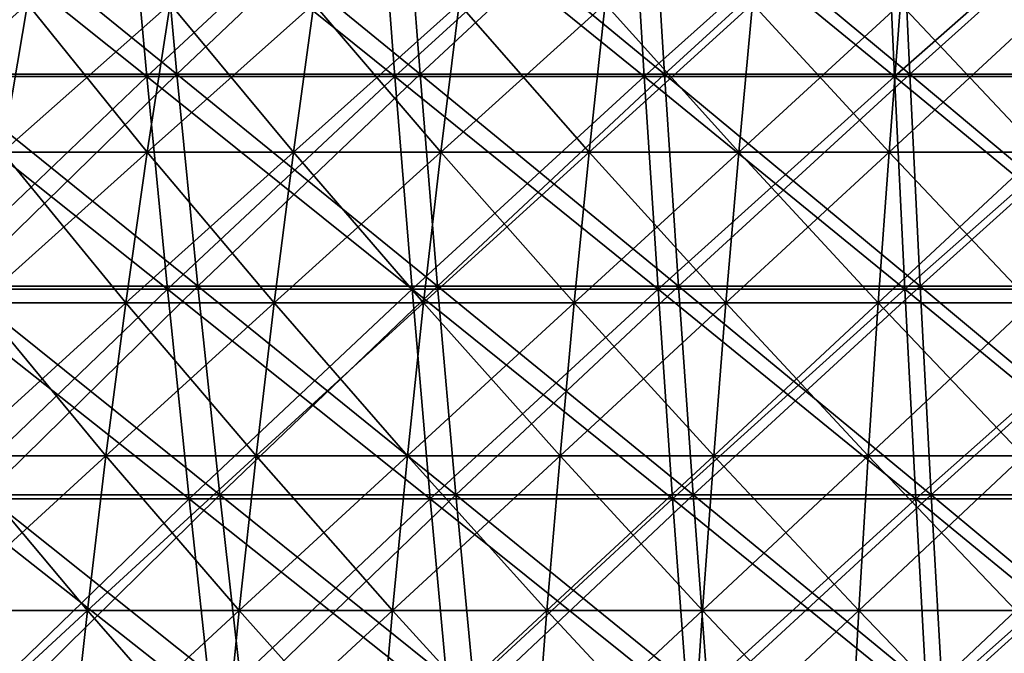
# Model space of a CAD drawing. Header units: millimetres. Extents: x -125 to 125, y -45 to 4025.
# Tile 407 of 656: x -22 to -9, y 3960 to 3969. Entities that reach past the tile are written whole.
import ezdxf

# ---------------------------------------------------------------- set-up
doc = ezdxf.new("R2010")
doc.units = ezdxf.units.MM
doc.header["$LTSCALE"] = 6.999206
for name, color, linetype in [('21', 7, 'CONTINUOUS'), ('22', 7, 'CONTINUOUS'), ('23', 7, 'CONTINUOUS'), ('24', 7, 'CONTINUOUS'), ('26', 7, 'CONTINUOUS'), ('27', 7, 'CONTINUOUS')]:
    doc.layers.add(name, color=color, linetype=linetype)

msp = doc.modelspace()

# ---------------------------------------------------------------- linework, layer by layer
at = {"layer": '21', "color": 7, "linetype": 'CONTINUOUS'}
for points in [[(-23.82, 3968.19, 108.767), (-20.46, 3968.19, 109.449), (-24.131, 3971.128, 110.184), (-23.82, 3968.19, 108.767)], [(-24.131, 3971.128, 110.184), (-20.46, 3968.19, 109.449), (-20.726, 3971.128, 110.875), (-24.131, 3971.128, 110.184)], [(-20.46, 3968.19, 109.449), (-17.079, 3968.19, 110.027), (-20.726, 3971.128, 110.875), (-20.46, 3968.19, 109.449)], [(-20.726, 3971.128, 110.875), (-17.079, 3968.19, 110.027), (-17.302, 3971.128, 111.46), (-20.726, 3971.128, 110.875)], [(-17.079, 3968.19, 110.027), (-13.683, 3968.19, 110.501), (-17.302, 3971.128, 111.46), (-17.079, 3968.19, 110.027)], [(-17.302, 3971.128, 111.46), (-13.683, 3968.19, 110.501), (-13.861, 3971.128, 111.94), (-17.302, 3971.128, 111.46)], [(-13.683, 3968.19, 110.501), (-10.274, 3968.19, 110.87), (-13.861, 3971.128, 111.94), (-13.683, 3968.19, 110.501)], [(-13.861, 3971.128, 111.94), (-10.274, 3968.19, 110.87), (-10.407, 3971.128, 112.314), (-13.861, 3971.128, 111.94)], [(-10.274, 3968.19, 110.87), (-6.854, 3968.19, 111.133), (-10.407, 3971.128, 112.314), (-10.274, 3968.19, 110.87)], [(-10.407, 3971.128, 112.314), (-6.854, 3968.19, 111.133), (-6.944, 3971.128, 112.581), (-10.407, 3971.128, 112.314)], [(-23.494, 3965.291, 107.275), (-20.179, 3965.291, 107.948), (-23.82, 3968.19, 108.767), (-23.494, 3965.291, 107.275)], [(-23.82, 3968.19, 108.767), (-20.179, 3965.291, 107.948), (-20.46, 3968.19, 109.449), (-23.82, 3968.19, 108.767)], [(-20.179, 3965.291, 107.948), (-16.845, 3965.291, 108.518), (-20.46, 3968.19, 109.449), (-20.179, 3965.291, 107.948)], [(-20.46, 3968.19, 109.449), (-16.845, 3965.291, 108.518), (-17.079, 3968.19, 110.027), (-20.46, 3968.19, 109.449)], [(-16.845, 3965.291, 108.518), (-13.495, 3965.291, 108.985), (-17.079, 3968.19, 110.027), (-16.845, 3965.291, 108.518)], [(-17.079, 3968.19, 110.027), (-13.495, 3965.291, 108.985), (-13.683, 3968.19, 110.501), (-17.079, 3968.19, 110.027)], [(-13.495, 3965.291, 108.985), (-10.133, 3965.291, 109.349), (-13.683, 3968.19, 110.501), (-13.495, 3965.291, 108.985)], [(-13.683, 3968.19, 110.501), (-10.133, 3965.291, 109.349), (-10.274, 3968.19, 110.87), (-13.683, 3968.19, 110.501)], [(-10.133, 3965.291, 109.349), (-6.76, 3965.291, 109.609), (-10.274, 3968.19, 110.87), (-10.133, 3965.291, 109.349)], [(-10.274, 3968.19, 110.87), (-6.76, 3965.291, 109.609), (-6.854, 3968.19, 111.133), (-10.274, 3968.19, 110.87)], [(-23.151, 3962.434, 105.709), (-19.884, 3962.434, 106.372), (-23.494, 3965.291, 107.275), (-23.151, 3962.434, 105.709)], [(-23.494, 3965.291, 107.275), (-19.884, 3962.434, 106.372), (-20.179, 3965.291, 107.948), (-23.494, 3965.291, 107.275)], [(-19.884, 3962.434, 106.372), (-16.599, 3962.434, 106.934), (-20.179, 3965.291, 107.948), (-19.884, 3962.434, 106.372)], [(-20.179, 3965.291, 107.948), (-16.599, 3962.434, 106.934), (-16.845, 3965.291, 108.518), (-20.179, 3965.291, 107.948)], [(-16.599, 3962.434, 106.934), (-13.298, 3962.434, 107.395), (-16.845, 3965.291, 108.518), (-16.599, 3962.434, 106.934)], [(-16.845, 3965.291, 108.518), (-13.298, 3962.434, 107.395), (-13.495, 3965.291, 108.985), (-16.845, 3965.291, 108.518)], [(-13.298, 3962.434, 107.395), (-9.985, 3962.434, 107.753), (-13.495, 3965.291, 108.985), (-13.298, 3962.434, 107.395)], [(-13.495, 3965.291, 108.985), (-9.985, 3962.434, 107.753), (-10.133, 3965.291, 109.349), (-13.495, 3965.291, 108.985)], [(-9.985, 3962.434, 107.753), (-6.662, 3962.434, 108.01), (-10.133, 3965.291, 109.349), (-9.985, 3962.434, 107.753)], [(-10.133, 3965.291, 109.349), (-6.662, 3962.434, 108.01), (-6.76, 3965.291, 109.609), (-10.133, 3965.291, 109.349)], [(-22.792, 3959.619, 104.071), (-19.576, 3959.619, 104.724), (-23.151, 3962.434, 105.709), (-22.792, 3959.619, 104.071)], [(-23.151, 3962.434, 105.709), (-19.576, 3959.619, 104.724), (-19.884, 3962.434, 106.372), (-23.151, 3962.434, 105.709)], [(-19.576, 3959.619, 104.724), (-16.342, 3959.619, 105.277), (-19.884, 3962.434, 106.372), (-19.576, 3959.619, 104.724)], [(-19.884, 3962.434, 106.372), (-16.342, 3959.619, 105.277), (-16.599, 3962.434, 106.934), (-19.884, 3962.434, 106.372)], [(-16.342, 3959.619, 105.277), (-13.092, 3959.619, 105.73), (-16.599, 3962.434, 106.934), (-16.342, 3959.619, 105.277)], [(-16.599, 3962.434, 106.934), (-13.092, 3959.619, 105.73), (-13.298, 3962.434, 107.395), (-16.599, 3962.434, 106.934)], [(-13.092, 3959.619, 105.73), (-9.83, 3959.619, 106.083), (-13.298, 3962.434, 107.395), (-13.092, 3959.619, 105.73)], [(-13.298, 3962.434, 107.395), (-9.83, 3959.619, 106.083), (-9.985, 3962.434, 107.753), (-13.298, 3962.434, 107.395)], [(-9.83, 3959.619, 106.083), (-6.559, 3959.619, 106.336), (-9.985, 3962.434, 107.753), (-9.83, 3959.619, 106.083)], [(-9.985, 3962.434, 107.753), (-6.559, 3959.619, 106.336), (-6.662, 3962.434, 108.01), (-9.985, 3962.434, 107.753)]]:
    msp.add_3dface(points, dxfattribs=at)
at = {"layer": '22', "color": 7, "linetype": 'CONTINUOUS'}
for points in [[(-20.726, 3971.128, -110.875), (-23.82, 3968.19, -108.767), (-24.131, 3971.128, -110.184), (-20.726, 3971.128, -110.875)], [(-20.46, 3968.19, -109.449), (-23.82, 3968.19, -108.767), (-20.726, 3971.128, -110.875), (-20.46, 3968.19, -109.449)], [(-17.302, 3971.128, -111.46), (-20.46, 3968.19, -109.449), (-20.726, 3971.128, -110.875), (-17.302, 3971.128, -111.46)], [(-17.079, 3968.19, -110.027), (-20.46, 3968.19, -109.449), (-17.302, 3971.128, -111.46), (-17.079, 3968.19, -110.027)], [(-13.861, 3971.128, -111.94), (-17.079, 3968.19, -110.027), (-17.302, 3971.128, -111.46), (-13.861, 3971.128, -111.94)], [(-13.683, 3968.19, -110.501), (-17.079, 3968.19, -110.027), (-13.861, 3971.128, -111.94), (-13.683, 3968.19, -110.501)], [(-10.407, 3971.128, -112.314), (-13.683, 3968.19, -110.501), (-13.861, 3971.128, -111.94), (-10.407, 3971.128, -112.314)], [(-10.274, 3968.19, -110.87), (-13.683, 3968.19, -110.501), (-10.407, 3971.128, -112.314), (-10.274, 3968.19, -110.87)], [(-6.944, 3971.128, -112.581), (-10.274, 3968.19, -110.87), (-10.407, 3971.128, -112.314), (-6.944, 3971.128, -112.581)], [(-6.854, 3968.19, -111.133), (-10.274, 3968.19, -110.87), (-6.944, 3971.128, -112.581), (-6.854, 3968.19, -111.133)], [(-20.46, 3968.19, -109.449), (-23.494, 3965.291, -107.275), (-23.82, 3968.19, -108.767), (-20.46, 3968.19, -109.449)], [(-20.179, 3965.291, -107.948), (-23.494, 3965.291, -107.275), (-20.46, 3968.19, -109.449), (-20.179, 3965.291, -107.948)], [(-17.079, 3968.19, -110.027), (-20.179, 3965.291, -107.948), (-20.46, 3968.19, -109.449), (-17.079, 3968.19, -110.027)], [(-16.845, 3965.291, -108.518), (-20.179, 3965.291, -107.948), (-17.079, 3968.19, -110.027), (-16.845, 3965.291, -108.518)], [(-13.683, 3968.19, -110.501), (-16.845, 3965.291, -108.518), (-17.079, 3968.19, -110.027), (-13.683, 3968.19, -110.501)], [(-13.495, 3965.291, -108.985), (-16.845, 3965.291, -108.518), (-13.683, 3968.19, -110.501), (-13.495, 3965.291, -108.985)], [(-10.274, 3968.19, -110.87), (-13.495, 3965.291, -108.985), (-13.683, 3968.19, -110.501), (-10.274, 3968.19, -110.87)], [(-10.133, 3965.291, -109.349), (-13.495, 3965.291, -108.985), (-10.274, 3968.19, -110.87), (-10.133, 3965.291, -109.349)], [(-6.854, 3968.19, -111.133), (-10.133, 3965.291, -109.349), (-10.274, 3968.19, -110.87), (-6.854, 3968.19, -111.133)], [(-6.76, 3965.291, -109.609), (-10.133, 3965.291, -109.349), (-6.854, 3968.19, -111.133), (-6.76, 3965.291, -109.609)], [(-20.179, 3965.291, -107.948), (-23.151, 3962.434, -105.709), (-23.494, 3965.291, -107.275), (-20.179, 3965.291, -107.948)], [(-19.884, 3962.434, -106.372), (-23.151, 3962.434, -105.709), (-20.179, 3965.291, -107.948), (-19.884, 3962.434, -106.372)], [(-16.845, 3965.291, -108.518), (-19.884, 3962.434, -106.372), (-20.179, 3965.291, -107.948), (-16.845, 3965.291, -108.518)], [(-16.599, 3962.434, -106.934), (-19.884, 3962.434, -106.372), (-16.845, 3965.291, -108.518), (-16.599, 3962.434, -106.934)], [(-13.495, 3965.291, -108.985), (-16.599, 3962.434, -106.934), (-16.845, 3965.291, -108.518), (-13.495, 3965.291, -108.985)], [(-13.298, 3962.434, -107.395), (-16.599, 3962.434, -106.934), (-13.495, 3965.291, -108.985), (-13.298, 3962.434, -107.395)], [(-10.133, 3965.291, -109.349), (-13.298, 3962.434, -107.395), (-13.495, 3965.291, -108.985), (-10.133, 3965.291, -109.349)], [(-9.985, 3962.434, -107.753), (-13.298, 3962.434, -107.395), (-10.133, 3965.291, -109.349), (-9.985, 3962.434, -107.753)], [(-6.76, 3965.291, -109.609), (-9.985, 3962.434, -107.753), (-10.133, 3965.291, -109.349), (-6.76, 3965.291, -109.609)], [(-6.662, 3962.434, -108.01), (-9.985, 3962.434, -107.753), (-6.76, 3965.291, -109.609), (-6.662, 3962.434, -108.01)], [(-19.884, 3962.434, -106.372), (-22.792, 3959.619, -104.071), (-23.151, 3962.434, -105.709), (-19.884, 3962.434, -106.372)], [(-19.576, 3959.619, -104.724), (-22.792, 3959.619, -104.071), (-19.884, 3962.434, -106.372), (-19.576, 3959.619, -104.724)], [(-16.599, 3962.434, -106.934), (-19.576, 3959.619, -104.724), (-19.884, 3962.434, -106.372), (-16.599, 3962.434, -106.934)], [(-16.342, 3959.619, -105.277), (-19.576, 3959.619, -104.724), (-16.599, 3962.434, -106.934), (-16.342, 3959.619, -105.277)], [(-13.298, 3962.434, -107.395), (-16.342, 3959.619, -105.277), (-16.599, 3962.434, -106.934), (-13.298, 3962.434, -107.395)], [(-13.092, 3959.619, -105.73), (-16.342, 3959.619, -105.277), (-13.298, 3962.434, -107.395), (-13.092, 3959.619, -105.73)], [(-9.985, 3962.434, -107.753), (-13.092, 3959.619, -105.73), (-13.298, 3962.434, -107.395), (-9.985, 3962.434, -107.753)], [(-9.83, 3959.619, -106.083), (-13.092, 3959.619, -105.73), (-9.985, 3962.434, -107.753), (-9.83, 3959.619, -106.083)], [(-6.662, 3962.434, -108.01), (-9.83, 3959.619, -106.083), (-9.985, 3962.434, -107.753), (-6.662, 3962.434, -108.01)], [(-6.559, 3959.619, -106.336), (-9.83, 3959.619, -106.083), (-6.662, 3962.434, -108.01), (-6.559, 3959.619, -106.336)]]:
    msp.add_3dface(points, dxfattribs=at)
at = {"layer": '23', "color": 7, "linetype": 'CONTINUOUS'}
for points in [[(-23.343, 3968.223, -106.586), (-20.049, 3968.223, -107.254), (-23.658, 3971.152, -108.026), (-23.343, 3968.223, -106.586)], [(-23.658, 3971.152, -108.026), (-20.049, 3968.223, -107.254), (-20.32, 3971.152, -108.703), (-23.658, 3971.152, -108.026)], [(-20.049, 3968.223, -107.254), (-16.737, 3968.223, -107.821), (-20.32, 3971.152, -108.703), (-20.049, 3968.223, -107.254)], [(-20.32, 3971.152, -108.703), (-16.737, 3968.223, -107.821), (-16.963, 3971.152, -109.278), (-20.32, 3971.152, -108.703)], [(-16.737, 3968.223, -107.821), (-13.409, 3968.223, -108.285), (-16.963, 3971.152, -109.278), (-16.737, 3968.223, -107.821)], [(-16.963, 3971.152, -109.278), (-13.409, 3968.223, -108.285), (-13.59, 3971.152, -109.748), (-16.963, 3971.152, -109.278)], [(-13.409, 3968.223, -108.285), (-10.068, 3968.223, -108.646), (-13.59, 3971.152, -109.748), (-13.409, 3968.223, -108.285)], [(-13.59, 3971.152, -109.748), (-10.068, 3968.223, -108.646), (-10.204, 3971.152, -110.115), (-13.59, 3971.152, -109.748)], [(-10.068, 3968.223, -108.646), (-6.717, 3968.223, -108.905), (-10.204, 3971.152, -110.115), (-10.068, 3968.223, -108.646)], [(-10.204, 3971.152, -110.115), (-6.717, 3968.223, -108.905), (-6.808, 3971.152, -110.377), (-10.204, 3971.152, -110.115)], [(-23.011, 3965.335, -105.07), (-19.764, 3965.335, -105.728), (-23.343, 3968.223, -106.586), (-23.011, 3965.335, -105.07)], [(-23.343, 3968.223, -106.586), (-19.764, 3965.335, -105.728), (-20.049, 3968.223, -107.254), (-23.343, 3968.223, -106.586)], [(-19.764, 3965.335, -105.728), (-16.499, 3965.335, -106.287), (-20.049, 3968.223, -107.254), (-19.764, 3965.335, -105.728)], [(-20.049, 3968.223, -107.254), (-16.499, 3965.335, -106.287), (-16.737, 3968.223, -107.821), (-20.049, 3968.223, -107.254)], [(-16.499, 3965.335, -106.287), (-13.218, 3965.335, -106.745), (-16.737, 3968.223, -107.821), (-16.499, 3965.335, -106.287)], [(-16.737, 3968.223, -107.821), (-13.218, 3965.335, -106.745), (-13.409, 3968.223, -108.285), (-16.737, 3968.223, -107.821)], [(-13.218, 3965.335, -106.745), (-9.924, 3965.335, -107.101), (-13.409, 3968.223, -108.285), (-13.218, 3965.335, -106.745)], [(-13.409, 3968.223, -108.285), (-9.924, 3965.335, -107.101), (-10.068, 3968.223, -108.646), (-13.409, 3968.223, -108.285)], [(-9.924, 3965.335, -107.101), (-6.621, 3965.335, -107.356), (-10.068, 3968.223, -108.646), (-9.924, 3965.335, -107.101)], [(-10.068, 3968.223, -108.646), (-6.621, 3965.335, -107.356), (-6.717, 3968.223, -108.905), (-10.068, 3968.223, -108.646)], [(-22.662, 3962.489, -103.479), (-19.465, 3962.489, -104.128), (-23.011, 3965.335, -105.07), (-22.662, 3962.489, -103.479)], [(-23.011, 3965.335, -105.07), (-19.465, 3962.489, -104.128), (-19.764, 3965.335, -105.728), (-23.011, 3965.335, -105.07)], [(-19.465, 3962.489, -104.128), (-16.249, 3962.489, -104.678), (-19.764, 3965.335, -105.728), (-19.465, 3962.489, -104.128)], [(-19.764, 3965.335, -105.728), (-16.249, 3962.489, -104.678), (-16.499, 3965.335, -106.287), (-19.764, 3965.335, -105.728)], [(-16.249, 3962.489, -104.678), (-13.018, 3962.489, -105.128), (-16.499, 3965.335, -106.287), (-16.249, 3962.489, -104.678)], [(-16.499, 3965.335, -106.287), (-13.018, 3962.489, -105.128), (-13.218, 3965.335, -106.745), (-16.499, 3965.335, -106.287)], [(-13.018, 3962.489, -105.128), (-9.774, 3962.489, -105.479), (-13.218, 3965.335, -106.745), (-13.018, 3962.489, -105.128)], [(-13.218, 3965.335, -106.745), (-9.774, 3962.489, -105.479), (-9.924, 3965.335, -107.101), (-13.218, 3965.335, -106.745)], [(-9.774, 3962.489, -105.479), (-6.521, 3962.489, -105.73), (-9.924, 3965.335, -107.101), (-9.774, 3962.489, -105.479)], [(-9.924, 3965.335, -107.101), (-6.521, 3962.489, -105.73), (-6.621, 3965.335, -107.356), (-9.924, 3965.335, -107.101)], [(-22.298, 3959.688, -101.814), (-19.152, 3959.688, -102.453), (-22.662, 3962.489, -103.479), (-22.298, 3959.688, -101.814)], [(-22.662, 3962.489, -103.479), (-19.152, 3959.688, -102.453), (-19.465, 3962.489, -104.128), (-22.662, 3962.489, -103.479)], [(-19.152, 3959.688, -102.453), (-15.988, 3959.688, -102.994), (-19.465, 3962.489, -104.128), (-19.152, 3959.688, -102.453)], [(-19.465, 3962.489, -104.128), (-15.988, 3959.688, -102.994), (-16.249, 3962.489, -104.678), (-19.465, 3962.489, -104.128)], [(-15.988, 3959.688, -102.994), (-12.808, 3959.688, -103.438), (-16.249, 3962.489, -104.678), (-15.988, 3959.688, -102.994)], [(-16.249, 3962.489, -104.678), (-12.808, 3959.688, -103.438), (-13.018, 3962.489, -105.128), (-16.249, 3962.489, -104.678)], [(-12.808, 3959.688, -103.438), (-9.617, 3959.688, -103.783), (-13.018, 3962.489, -105.128), (-12.808, 3959.688, -103.438)], [(-13.018, 3962.489, -105.128), (-9.617, 3959.688, -103.783), (-9.774, 3962.489, -105.479), (-13.018, 3962.489, -105.128)], [(-9.617, 3959.688, -103.783), (-6.416, 3959.688, -104.03), (-9.774, 3962.489, -105.479), (-9.617, 3959.688, -103.783)], [(-9.774, 3962.489, -105.479), (-6.416, 3959.688, -104.03), (-6.521, 3962.489, -105.73), (-9.774, 3962.489, -105.479)]]:
    msp.add_3dface(points, dxfattribs=at)
at = {"layer": '24', "color": 7, "linetype": 'CONTINUOUS'}
for points in [[(-20.32, 3971.152, 108.703), (-23.343, 3968.223, 106.586), (-23.658, 3971.152, 108.026), (-20.32, 3971.152, 108.703)], [(-20.049, 3968.223, 107.254), (-23.343, 3968.223, 106.586), (-20.32, 3971.152, 108.703), (-20.049, 3968.223, 107.254)], [(-16.963, 3971.152, 109.278), (-20.049, 3968.223, 107.254), (-20.32, 3971.152, 108.703), (-16.963, 3971.152, 109.278)], [(-16.737, 3968.223, 107.821), (-20.049, 3968.223, 107.254), (-16.963, 3971.152, 109.278), (-16.737, 3968.223, 107.821)], [(-13.59, 3971.152, 109.748), (-16.737, 3968.223, 107.821), (-16.963, 3971.152, 109.278), (-13.59, 3971.152, 109.748)], [(-13.409, 3968.223, 108.285), (-16.737, 3968.223, 107.821), (-13.59, 3971.152, 109.748), (-13.409, 3968.223, 108.285)], [(-10.204, 3971.152, 110.115), (-13.409, 3968.223, 108.285), (-13.59, 3971.152, 109.748), (-10.204, 3971.152, 110.115)], [(-10.068, 3968.223, 108.646), (-13.409, 3968.223, 108.285), (-10.204, 3971.152, 110.115), (-10.068, 3968.223, 108.646)], [(-6.808, 3971.152, 110.377), (-10.068, 3968.223, 108.646), (-10.204, 3971.152, 110.115), (-6.808, 3971.152, 110.377)], [(-6.717, 3968.223, 108.905), (-10.068, 3968.223, 108.646), (-6.808, 3971.152, 110.377), (-6.717, 3968.223, 108.905)], [(-20.049, 3968.223, 107.254), (-23.011, 3965.335, 105.07), (-23.343, 3968.223, 106.586), (-20.049, 3968.223, 107.254)], [(-19.764, 3965.335, 105.728), (-23.011, 3965.335, 105.07), (-20.049, 3968.223, 107.254), (-19.764, 3965.335, 105.728)], [(-16.737, 3968.223, 107.821), (-19.764, 3965.335, 105.728), (-20.049, 3968.223, 107.254), (-16.737, 3968.223, 107.821)], [(-16.499, 3965.335, 106.287), (-19.764, 3965.335, 105.728), (-16.737, 3968.223, 107.821), (-16.499, 3965.335, 106.287)], [(-13.409, 3968.223, 108.285), (-16.499, 3965.335, 106.287), (-16.737, 3968.223, 107.821), (-13.409, 3968.223, 108.285)], [(-13.218, 3965.335, 106.745), (-16.499, 3965.335, 106.287), (-13.409, 3968.223, 108.285), (-13.218, 3965.335, 106.745)], [(-10.068, 3968.223, 108.646), (-13.218, 3965.335, 106.745), (-13.409, 3968.223, 108.285), (-10.068, 3968.223, 108.646)], [(-9.924, 3965.335, 107.101), (-13.218, 3965.335, 106.745), (-10.068, 3968.223, 108.646), (-9.924, 3965.335, 107.101)], [(-6.717, 3968.223, 108.905), (-9.924, 3965.335, 107.101), (-10.068, 3968.223, 108.646), (-6.717, 3968.223, 108.905)], [(-6.621, 3965.335, 107.356), (-9.924, 3965.335, 107.101), (-6.717, 3968.223, 108.905), (-6.621, 3965.335, 107.356)], [(-19.764, 3965.335, 105.728), (-22.662, 3962.489, 103.479), (-23.011, 3965.335, 105.07), (-19.764, 3965.335, 105.728)], [(-19.465, 3962.489, 104.128), (-22.662, 3962.489, 103.479), (-19.764, 3965.335, 105.728), (-19.465, 3962.489, 104.128)], [(-16.499, 3965.335, 106.287), (-19.465, 3962.489, 104.128), (-19.764, 3965.335, 105.728), (-16.499, 3965.335, 106.287)], [(-16.249, 3962.489, 104.678), (-19.465, 3962.489, 104.128), (-16.499, 3965.335, 106.287), (-16.249, 3962.489, 104.678)], [(-13.218, 3965.335, 106.745), (-16.249, 3962.489, 104.678), (-16.499, 3965.335, 106.287), (-13.218, 3965.335, 106.745)], [(-13.018, 3962.489, 105.128), (-16.249, 3962.489, 104.678), (-13.218, 3965.335, 106.745), (-13.018, 3962.489, 105.128)], [(-9.924, 3965.335, 107.101), (-13.018, 3962.489, 105.128), (-13.218, 3965.335, 106.745), (-9.924, 3965.335, 107.101)], [(-9.774, 3962.489, 105.479), (-13.018, 3962.489, 105.128), (-9.924, 3965.335, 107.101), (-9.774, 3962.489, 105.479)], [(-6.621, 3965.335, 107.356), (-9.774, 3962.489, 105.479), (-9.924, 3965.335, 107.101), (-6.621, 3965.335, 107.356)], [(-6.521, 3962.489, 105.73), (-9.774, 3962.489, 105.479), (-6.621, 3965.335, 107.356), (-6.521, 3962.489, 105.73)], [(-19.465, 3962.489, 104.128), (-22.298, 3959.688, 101.814), (-22.662, 3962.489, 103.479), (-19.465, 3962.489, 104.128)], [(-19.152, 3959.688, 102.453), (-22.298, 3959.688, 101.814), (-19.465, 3962.489, 104.128), (-19.152, 3959.688, 102.453)], [(-16.249, 3962.489, 104.678), (-19.152, 3959.688, 102.453), (-19.465, 3962.489, 104.128), (-16.249, 3962.489, 104.678)], [(-15.988, 3959.688, 102.994), (-19.152, 3959.688, 102.453), (-16.249, 3962.489, 104.678), (-15.988, 3959.688, 102.994)], [(-13.018, 3962.489, 105.128), (-15.988, 3959.688, 102.994), (-16.249, 3962.489, 104.678), (-13.018, 3962.489, 105.128)], [(-12.808, 3959.688, 103.438), (-15.988, 3959.688, 102.994), (-13.018, 3962.489, 105.128), (-12.808, 3959.688, 103.438)], [(-9.774, 3962.489, 105.479), (-12.808, 3959.688, 103.438), (-13.018, 3962.489, 105.128), (-9.774, 3962.489, 105.479)], [(-9.617, 3959.688, 103.783), (-12.808, 3959.688, 103.438), (-9.774, 3962.489, 105.479), (-9.617, 3959.688, 103.783)], [(-6.521, 3962.489, 105.73), (-9.617, 3959.688, 103.783), (-9.774, 3962.489, 105.479), (-6.521, 3962.489, 105.73)], [(-6.416, 3959.688, 104.03), (-9.617, 3959.688, 103.783), (-6.521, 3962.489, 105.73), (-6.416, 3959.688, 104.03)]]:
    msp.add_3dface(points, dxfattribs=at)
at = {"layer": '26', "color": 7, "linetype": 'CONTINUOUS'}
for points in [[(-24.003, 3969.184, 61.959), (-22.423, 3967.159, 63.632), (-22.084, 3969.184, 62.669), (-24.003, 3969.184, 61.959)], [(-22.423, 3967.159, 63.632), (-20.453, 3967.159, 64.292), (-22.084, 3969.184, 62.669), (-22.423, 3967.159, 63.632)], [(-22.084, 3969.184, 62.669), (-20.453, 3967.159, 64.292), (-20.143, 3969.184, 63.319), (-22.084, 3969.184, 62.669)], [(-20.453, 3967.159, 64.292), (-18.463, 3967.159, 64.892), (-20.143, 3969.184, 63.319), (-20.453, 3967.159, 64.292)], [(-20.143, 3969.184, 63.319), (-18.463, 3967.159, 64.892), (-18.184, 3969.184, 63.909), (-20.143, 3969.184, 63.319)], [(-18.463, 3967.159, 64.892), (-16.456, 3967.159, 65.43), (-18.184, 3969.184, 63.909), (-18.463, 3967.159, 64.892)], [(-18.184, 3969.184, 63.909), (-16.456, 3967.159, 65.43), (-16.207, 3969.184, 64.439), (-18.184, 3969.184, 63.909)], [(-16.456, 3967.159, 65.43), (-14.433, 3967.159, 65.905), (-16.207, 3969.184, 64.439), (-16.456, 3967.159, 65.43)], [(-16.207, 3969.184, 64.439), (-14.433, 3967.159, 65.905), (-14.215, 3969.184, 64.908), (-16.207, 3969.184, 64.439)], [(-14.433, 3967.159, 65.905), (-12.397, 3967.159, 66.319), (-14.215, 3969.184, 64.908), (-14.433, 3967.159, 65.905)], [(-14.215, 3969.184, 64.908), (-12.397, 3967.159, 66.319), (-12.209, 3969.184, 65.315), (-14.215, 3969.184, 64.908)], [(-12.397, 3967.159, 66.319), (-10.349, 3967.159, 66.669), (-12.209, 3969.184, 65.315), (-12.397, 3967.159, 66.319)], [(-12.209, 3969.184, 65.315), (-10.349, 3967.159, 66.669), (-10.192, 3969.184, 65.66), (-12.209, 3969.184, 65.315)], [(-10.349, 3967.159, 66.669), (-8.291, 3967.159, 66.956), (-10.192, 3969.184, 65.66), (-10.349, 3967.159, 66.669)], [(-10.192, 3969.184, 65.66), (-8.291, 3967.159, 66.956), (-8.165, 3969.184, 65.942), (-10.192, 3969.184, 65.66)], [(-22.742, 3965.105, 64.537), (-20.744, 3965.105, 65.207), (-22.423, 3967.159, 63.632), (-22.742, 3965.105, 64.537)], [(-22.423, 3967.159, 63.632), (-20.744, 3965.105, 65.207), (-20.453, 3967.159, 64.292), (-22.423, 3967.159, 63.632)], [(-20.744, 3965.105, 65.207), (-18.726, 3965.105, 65.815), (-20.453, 3967.159, 64.292), (-20.744, 3965.105, 65.207)], [(-20.453, 3967.159, 64.292), (-18.726, 3965.105, 65.815), (-18.463, 3967.159, 64.892), (-20.453, 3967.159, 64.292)], [(-18.726, 3965.105, 65.815), (-16.69, 3965.105, 66.36), (-18.463, 3967.159, 64.892), (-18.726, 3965.105, 65.815)], [(-18.463, 3967.159, 64.892), (-16.69, 3965.105, 66.36), (-16.456, 3967.159, 65.43), (-18.463, 3967.159, 64.892)], [(-16.69, 3965.105, 66.36), (-14.639, 3965.105, 66.843), (-16.456, 3967.159, 65.43), (-16.69, 3965.105, 66.36)], [(-16.456, 3967.159, 65.43), (-14.639, 3965.105, 66.843), (-14.433, 3967.159, 65.905), (-16.456, 3967.159, 65.43)], [(-14.639, 3965.105, 66.843), (-12.573, 3965.105, 67.262), (-14.433, 3967.159, 65.905), (-14.639, 3965.105, 66.843)], [(-14.433, 3967.159, 65.905), (-12.573, 3965.105, 67.262), (-12.397, 3967.159, 66.319), (-14.433, 3967.159, 65.905)], [(-12.573, 3965.105, 67.262), (-10.496, 3965.105, 67.617), (-12.397, 3967.159, 66.319), (-12.573, 3965.105, 67.262)], [(-12.397, 3967.159, 66.319), (-10.496, 3965.105, 67.617), (-10.349, 3967.159, 66.669), (-12.397, 3967.159, 66.319)], [(-10.496, 3965.105, 67.617), (-8.409, 3965.105, 67.908), (-10.349, 3967.159, 66.669), (-10.496, 3965.105, 67.617)], [(-10.349, 3967.159, 66.669), (-8.409, 3965.105, 67.908), (-8.291, 3967.159, 66.956), (-10.349, 3967.159, 66.669)], [(-23.04, 3963.022, 65.383), (-21.016, 3963.022, 66.062), (-22.742, 3965.105, 64.537), (-23.04, 3963.022, 65.383)], [(-22.742, 3965.105, 64.537), (-21.016, 3963.022, 66.062), (-20.744, 3965.105, 65.207), (-22.742, 3965.105, 64.537)], [(-21.016, 3963.022, 66.062), (-18.971, 3963.022, 66.677), (-20.744, 3965.105, 65.207), (-21.016, 3963.022, 66.062)], [(-20.744, 3965.105, 65.207), (-18.971, 3963.022, 66.677), (-18.726, 3965.105, 65.815), (-20.744, 3965.105, 65.207)], [(-18.971, 3963.022, 66.677), (-16.909, 3963.022, 67.23), (-18.726, 3965.105, 65.815), (-18.971, 3963.022, 66.677)], [(-18.726, 3965.105, 65.815), (-16.909, 3963.022, 67.23), (-16.69, 3965.105, 66.36), (-18.726, 3965.105, 65.815)], [(-16.909, 3963.022, 67.23), (-14.831, 3963.022, 67.719), (-16.69, 3965.105, 66.36), (-16.909, 3963.022, 67.23)], [(-16.69, 3965.105, 66.36), (-14.831, 3963.022, 67.719), (-14.639, 3965.105, 66.843), (-16.69, 3965.105, 66.36)], [(-14.831, 3963.022, 67.719), (-12.738, 3963.022, 68.143), (-14.639, 3965.105, 66.843), (-14.831, 3963.022, 67.719)], [(-14.639, 3965.105, 66.843), (-12.738, 3963.022, 68.143), (-12.573, 3965.105, 67.262), (-14.639, 3965.105, 66.843)], [(-12.738, 3963.022, 68.143), (-10.634, 3963.022, 68.503), (-12.573, 3965.105, 67.262), (-12.738, 3963.022, 68.143)], [(-12.573, 3965.105, 67.262), (-10.634, 3963.022, 68.503), (-10.496, 3965.105, 67.617), (-12.573, 3965.105, 67.262)], [(-10.634, 3963.022, 68.503), (-8.519, 3963.022, 68.798), (-10.496, 3965.105, 67.617), (-10.634, 3963.022, 68.503)], [(-10.496, 3965.105, 67.617), (-8.519, 3963.022, 68.798), (-8.409, 3965.105, 67.908), (-10.496, 3965.105, 67.617)], [(-23.317, 3960.913, 66.169), (-21.268, 3960.913, 66.856), (-23.04, 3963.022, 65.383), (-23.317, 3960.913, 66.169)], [(-23.04, 3963.022, 65.383), (-21.268, 3960.913, 66.856), (-21.016, 3963.022, 66.062), (-23.04, 3963.022, 65.383)], [(-21.268, 3960.913, 66.856), (-19.2, 3960.913, 67.479), (-21.016, 3963.022, 66.062), (-21.268, 3960.913, 66.856)], [(-21.016, 3963.022, 66.062), (-19.2, 3960.913, 67.479), (-18.971, 3963.022, 66.677), (-21.016, 3963.022, 66.062)], [(-19.2, 3960.913, 67.479), (-17.112, 3960.913, 68.039), (-18.971, 3963.022, 66.677), (-19.2, 3960.913, 67.479)], [(-18.971, 3963.022, 66.677), (-17.112, 3960.913, 68.039), (-16.909, 3963.022, 67.23), (-18.971, 3963.022, 66.677)], [(-17.112, 3960.913, 68.039), (-15.009, 3960.913, 68.533), (-16.909, 3963.022, 67.23), (-17.112, 3960.913, 68.039)], [(-16.909, 3963.022, 67.23), (-15.009, 3960.913, 68.533), (-14.831, 3963.022, 67.719), (-16.909, 3963.022, 67.23)], [(-15.009, 3960.913, 68.533), (-12.891, 3960.913, 68.963), (-14.831, 3963.022, 67.719), (-15.009, 3960.913, 68.533)], [(-14.831, 3963.022, 67.719), (-12.891, 3960.913, 68.963), (-12.738, 3963.022, 68.143), (-14.831, 3963.022, 67.719)], [(-12.891, 3960.913, 68.963), (-10.762, 3960.913, 69.327), (-12.738, 3963.022, 68.143), (-12.891, 3960.913, 68.963)], [(-12.738, 3963.022, 68.143), (-10.762, 3960.913, 69.327), (-10.634, 3963.022, 68.503), (-12.738, 3963.022, 68.143)], [(-10.762, 3960.913, 69.327), (-8.622, 3960.913, 69.626), (-10.634, 3963.022, 68.503), (-10.762, 3960.913, 69.327)], [(-10.634, 3963.022, 68.503), (-8.622, 3960.913, 69.626), (-8.519, 3963.022, 68.798), (-10.634, 3963.022, 68.503)], [(-23.573, 3958.78, 66.895), (-21.502, 3958.78, 67.589), (-23.317, 3960.913, 66.169), (-23.573, 3958.78, 66.895)], [(-23.317, 3960.913, 66.169), (-21.502, 3958.78, 67.589), (-21.268, 3960.913, 66.856), (-23.317, 3960.913, 66.169)], [(-21.502, 3958.78, 67.589), (-19.41, 3958.78, 68.219), (-21.268, 3960.913, 66.856), (-21.502, 3958.78, 67.589)], [(-21.268, 3960.913, 66.856), (-19.41, 3958.78, 68.219), (-19.2, 3960.913, 67.479), (-21.268, 3960.913, 66.856)], [(-19.41, 3958.78, 68.219), (-17.3, 3958.78, 68.785), (-19.2, 3960.913, 67.479), (-19.41, 3958.78, 68.219)], [(-19.2, 3960.913, 67.479), (-17.3, 3958.78, 68.785), (-17.112, 3960.913, 68.039), (-19.2, 3960.913, 67.479)], [(-17.3, 3958.78, 68.785), (-15.174, 3958.78, 69.285), (-17.112, 3960.913, 68.039), (-17.3, 3958.78, 68.785)], [(-17.112, 3960.913, 68.039), (-15.174, 3958.78, 69.285), (-15.009, 3960.913, 68.533), (-17.112, 3960.913, 68.039)], [(-15.174, 3958.78, 69.285), (-13.033, 3958.78, 69.719), (-15.009, 3960.913, 68.533), (-15.174, 3958.78, 69.285)], [(-15.009, 3960.913, 68.533), (-13.033, 3958.78, 69.719), (-12.891, 3960.913, 68.963), (-15.009, 3960.913, 68.533)], [(-13.033, 3958.78, 69.719), (-10.88, 3958.78, 70.088), (-12.891, 3960.913, 68.963), (-13.033, 3958.78, 69.719)], [(-12.891, 3960.913, 68.963), (-10.88, 3958.78, 70.088), (-10.762, 3960.913, 69.327), (-12.891, 3960.913, 68.963)], [(-10.88, 3958.78, 70.088), (-8.716, 3958.78, 70.389), (-10.762, 3960.913, 69.327), (-10.88, 3958.78, 70.088)], [(-10.762, 3960.913, 69.327), (-8.716, 3958.78, 70.389), (-8.622, 3960.913, 69.626), (-10.762, 3960.913, 69.327)]]:
    msp.add_3dface(points, dxfattribs=at)
at = {"layer": '27', "color": 7, "linetype": 'CONTINUOUS'}
for points in [[(-22.423, 3967.159, -63.632), (-24.372, 3967.159, -62.911), (-22.084, 3969.184, -62.669), (-22.423, 3967.159, -63.632)], [(-22.084, 3969.184, -62.669), (-24.372, 3967.159, -62.911), (-24.003, 3969.184, -61.959), (-22.084, 3969.184, -62.669)], [(-20.453, 3967.159, -64.292), (-22.423, 3967.159, -63.632), (-20.143, 3969.184, -63.319), (-20.453, 3967.159, -64.292)], [(-20.143, 3969.184, -63.319), (-22.423, 3967.159, -63.632), (-22.084, 3969.184, -62.669), (-20.143, 3969.184, -63.319)], [(-18.463, 3967.159, -64.892), (-20.453, 3967.159, -64.292), (-18.184, 3969.184, -63.909), (-18.463, 3967.159, -64.892)], [(-18.184, 3969.184, -63.909), (-20.453, 3967.159, -64.292), (-20.143, 3969.184, -63.319), (-18.184, 3969.184, -63.909)], [(-16.456, 3967.159, -65.43), (-18.463, 3967.159, -64.892), (-16.207, 3969.184, -64.439), (-16.456, 3967.159, -65.43)], [(-16.207, 3969.184, -64.439), (-18.463, 3967.159, -64.892), (-18.184, 3969.184, -63.909), (-16.207, 3969.184, -64.439)], [(-14.433, 3967.159, -65.905), (-16.456, 3967.159, -65.43), (-14.215, 3969.184, -64.908), (-14.433, 3967.159, -65.905)], [(-14.215, 3969.184, -64.908), (-16.456, 3967.159, -65.43), (-16.207, 3969.184, -64.439), (-14.215, 3969.184, -64.908)], [(-12.397, 3967.159, -66.319), (-14.433, 3967.159, -65.905), (-12.209, 3969.184, -65.315), (-12.397, 3967.159, -66.319)], [(-12.209, 3969.184, -65.315), (-14.433, 3967.159, -65.905), (-14.215, 3969.184, -64.908), (-12.209, 3969.184, -65.315)], [(-10.349, 3967.159, -66.669), (-12.397, 3967.159, -66.319), (-10.192, 3969.184, -65.66), (-10.349, 3967.159, -66.669)], [(-10.192, 3969.184, -65.66), (-12.397, 3967.159, -66.319), (-12.209, 3969.184, -65.315), (-10.192, 3969.184, -65.66)], [(-8.291, 3967.159, -66.956), (-10.349, 3967.159, -66.669), (-8.165, 3969.184, -65.942), (-8.291, 3967.159, -66.956)], [(-8.165, 3969.184, -65.942), (-10.349, 3967.159, -66.669), (-10.192, 3969.184, -65.66), (-8.165, 3969.184, -65.942)], [(-20.744, 3965.105, -65.207), (-22.742, 3965.105, -64.537), (-20.453, 3967.159, -64.292), (-20.744, 3965.105, -65.207)], [(-20.453, 3967.159, -64.292), (-22.742, 3965.105, -64.537), (-22.423, 3967.159, -63.632), (-20.453, 3967.159, -64.292)], [(-18.726, 3965.105, -65.815), (-20.744, 3965.105, -65.207), (-18.463, 3967.159, -64.892), (-18.726, 3965.105, -65.815)], [(-18.463, 3967.159, -64.892), (-20.744, 3965.105, -65.207), (-20.453, 3967.159, -64.292), (-18.463, 3967.159, -64.892)], [(-16.69, 3965.105, -66.36), (-18.726, 3965.105, -65.815), (-16.456, 3967.159, -65.43), (-16.69, 3965.105, -66.36)], [(-16.456, 3967.159, -65.43), (-18.726, 3965.105, -65.815), (-18.463, 3967.159, -64.892), (-16.456, 3967.159, -65.43)], [(-14.639, 3965.105, -66.843), (-16.69, 3965.105, -66.36), (-14.433, 3967.159, -65.905), (-14.639, 3965.105, -66.843)], [(-14.433, 3967.159, -65.905), (-16.69, 3965.105, -66.36), (-16.456, 3967.159, -65.43), (-14.433, 3967.159, -65.905)], [(-12.573, 3965.105, -67.262), (-14.639, 3965.105, -66.843), (-12.397, 3967.159, -66.319), (-12.573, 3965.105, -67.262)], [(-12.397, 3967.159, -66.319), (-14.639, 3965.105, -66.843), (-14.433, 3967.159, -65.905), (-12.397, 3967.159, -66.319)], [(-10.496, 3965.105, -67.617), (-12.573, 3965.105, -67.262), (-10.349, 3967.159, -66.669), (-10.496, 3965.105, -67.617)], [(-10.349, 3967.159, -66.669), (-12.573, 3965.105, -67.262), (-12.397, 3967.159, -66.319), (-10.349, 3967.159, -66.669)], [(-8.409, 3965.105, -67.908), (-10.496, 3965.105, -67.617), (-8.291, 3967.159, -66.956), (-8.409, 3965.105, -67.908)], [(-8.291, 3967.159, -66.956), (-10.496, 3965.105, -67.617), (-10.349, 3967.159, -66.669), (-8.291, 3967.159, -66.956)], [(-21.016, 3963.022, -66.062), (-23.04, 3963.022, -65.383), (-20.744, 3965.105, -65.207), (-21.016, 3963.022, -66.062)], [(-20.744, 3965.105, -65.207), (-23.04, 3963.022, -65.383), (-22.742, 3965.105, -64.537), (-20.744, 3965.105, -65.207)], [(-18.971, 3963.022, -66.677), (-21.016, 3963.022, -66.062), (-18.726, 3965.105, -65.815), (-18.971, 3963.022, -66.677)], [(-18.726, 3965.105, -65.815), (-21.016, 3963.022, -66.062), (-20.744, 3965.105, -65.207), (-18.726, 3965.105, -65.815)], [(-16.909, 3963.022, -67.23), (-18.971, 3963.022, -66.677), (-16.69, 3965.105, -66.36), (-16.909, 3963.022, -67.23)], [(-16.69, 3965.105, -66.36), (-18.971, 3963.022, -66.677), (-18.726, 3965.105, -65.815), (-16.69, 3965.105, -66.36)], [(-14.831, 3963.022, -67.719), (-16.909, 3963.022, -67.23), (-14.639, 3965.105, -66.843), (-14.831, 3963.022, -67.719)], [(-14.639, 3965.105, -66.843), (-16.909, 3963.022, -67.23), (-16.69, 3965.105, -66.36), (-14.639, 3965.105, -66.843)], [(-12.738, 3963.022, -68.143), (-14.831, 3963.022, -67.719), (-12.573, 3965.105, -67.262), (-12.738, 3963.022, -68.143)], [(-12.573, 3965.105, -67.262), (-14.831, 3963.022, -67.719), (-14.639, 3965.105, -66.843), (-12.573, 3965.105, -67.262)], [(-10.634, 3963.022, -68.503), (-12.738, 3963.022, -68.143), (-10.496, 3965.105, -67.617), (-10.634, 3963.022, -68.503)], [(-10.496, 3965.105, -67.617), (-12.738, 3963.022, -68.143), (-12.573, 3965.105, -67.262), (-10.496, 3965.105, -67.617)], [(-8.519, 3963.022, -68.798), (-10.634, 3963.022, -68.503), (-8.409, 3965.105, -67.908), (-8.519, 3963.022, -68.798)], [(-8.409, 3965.105, -67.908), (-10.634, 3963.022, -68.503), (-10.496, 3965.105, -67.617), (-8.409, 3965.105, -67.908)], [(-21.268, 3960.913, -66.856), (-23.317, 3960.913, -66.169), (-21.016, 3963.022, -66.062), (-21.268, 3960.913, -66.856)], [(-21.016, 3963.022, -66.062), (-23.317, 3960.913, -66.169), (-23.04, 3963.022, -65.383), (-21.016, 3963.022, -66.062)], [(-19.2, 3960.913, -67.479), (-21.268, 3960.913, -66.856), (-18.971, 3963.022, -66.677), (-19.2, 3960.913, -67.479)], [(-18.971, 3963.022, -66.677), (-21.268, 3960.913, -66.856), (-21.016, 3963.022, -66.062), (-18.971, 3963.022, -66.677)], [(-17.112, 3960.913, -68.039), (-19.2, 3960.913, -67.479), (-16.909, 3963.022, -67.23), (-17.112, 3960.913, -68.039)], [(-16.909, 3963.022, -67.23), (-19.2, 3960.913, -67.479), (-18.971, 3963.022, -66.677), (-16.909, 3963.022, -67.23)], [(-15.009, 3960.913, -68.533), (-17.112, 3960.913, -68.039), (-14.831, 3963.022, -67.719), (-15.009, 3960.913, -68.533)], [(-14.831, 3963.022, -67.719), (-17.112, 3960.913, -68.039), (-16.909, 3963.022, -67.23), (-14.831, 3963.022, -67.719)], [(-12.891, 3960.913, -68.963), (-15.009, 3960.913, -68.533), (-12.738, 3963.022, -68.143), (-12.891, 3960.913, -68.963)], [(-12.738, 3963.022, -68.143), (-15.009, 3960.913, -68.533), (-14.831, 3963.022, -67.719), (-12.738, 3963.022, -68.143)], [(-10.762, 3960.913, -69.327), (-12.891, 3960.913, -68.963), (-10.634, 3963.022, -68.503), (-10.762, 3960.913, -69.327)], [(-10.634, 3963.022, -68.503), (-12.891, 3960.913, -68.963), (-12.738, 3963.022, -68.143), (-10.634, 3963.022, -68.503)], [(-8.622, 3960.913, -69.626), (-10.762, 3960.913, -69.327), (-8.519, 3963.022, -68.798), (-8.622, 3960.913, -69.626)], [(-8.519, 3963.022, -68.798), (-10.762, 3960.913, -69.327), (-10.634, 3963.022, -68.503), (-8.519, 3963.022, -68.798)], [(-21.502, 3958.78, -67.589), (-23.573, 3958.78, -66.895), (-21.268, 3960.913, -66.856), (-21.502, 3958.78, -67.589)], [(-21.268, 3960.913, -66.856), (-23.573, 3958.78, -66.895), (-23.317, 3960.913, -66.169), (-21.268, 3960.913, -66.856)], [(-19.41, 3958.78, -68.219), (-21.502, 3958.78, -67.589), (-19.2, 3960.913, -67.479), (-19.41, 3958.78, -68.219)], [(-19.2, 3960.913, -67.479), (-21.502, 3958.78, -67.589), (-21.268, 3960.913, -66.856), (-19.2, 3960.913, -67.479)], [(-17.3, 3958.78, -68.785), (-19.41, 3958.78, -68.219), (-17.112, 3960.913, -68.039), (-17.3, 3958.78, -68.785)], [(-17.112, 3960.913, -68.039), (-19.41, 3958.78, -68.219), (-19.2, 3960.913, -67.479), (-17.112, 3960.913, -68.039)], [(-15.174, 3958.78, -69.285), (-17.3, 3958.78, -68.785), (-15.009, 3960.913, -68.533), (-15.174, 3958.78, -69.285)], [(-15.009, 3960.913, -68.533), (-17.3, 3958.78, -68.785), (-17.112, 3960.913, -68.039), (-15.009, 3960.913, -68.533)], [(-13.033, 3958.78, -69.719), (-15.174, 3958.78, -69.285), (-12.891, 3960.913, -68.963), (-13.033, 3958.78, -69.719)], [(-12.891, 3960.913, -68.963), (-15.174, 3958.78, -69.285), (-15.009, 3960.913, -68.533), (-12.891, 3960.913, -68.963)], [(-10.88, 3958.78, -70.088), (-13.033, 3958.78, -69.719), (-10.762, 3960.913, -69.327), (-10.88, 3958.78, -70.088)], [(-10.762, 3960.913, -69.327), (-13.033, 3958.78, -69.719), (-12.891, 3960.913, -68.963), (-10.762, 3960.913, -69.327)], [(-8.716, 3958.78, -70.389), (-10.88, 3958.78, -70.088), (-8.622, 3960.913, -69.626), (-8.716, 3958.78, -70.389)], [(-8.622, 3960.913, -69.626), (-10.88, 3958.78, -70.088), (-10.762, 3960.913, -69.327), (-8.622, 3960.913, -69.626)]]:
    msp.add_3dface(points, dxfattribs=at)

doc.saveas('drawing.dxf')
